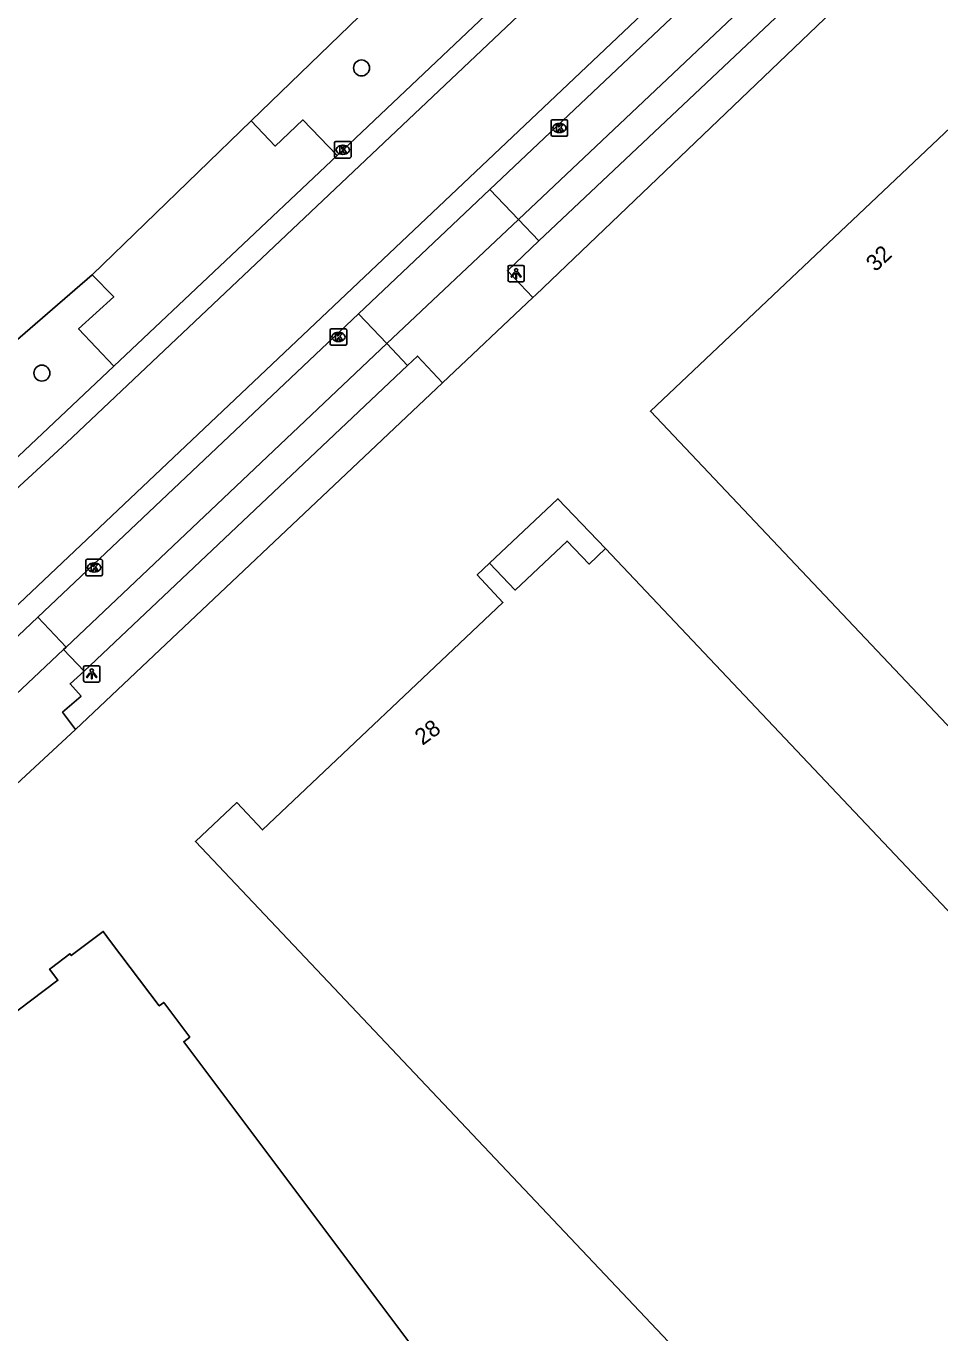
# Model space of a CAD drawing. Extents: x 156651 to 158072, y 387631 to 388990.
# Drawn here: x 157650.4 to 157706.2, y 388276.8 to 388356.6 of the extents above; entities that cross this region are included whole.
import ezdxf

# ---------------------------------------------------------------- set-up
doc = ezdxf.new("R2010")
doc.units = 0
for name, color, linetype in [('IMGEO_Berm_groen', 7, 'Continuous'), ('IMGEO_Boom', 7, 'Continuous'), ('IMGEO_Groenvoorziening', 7, 'Continuous'), ('IMGEO_Hek', 7, 'Continuous'), ('IMGEO_Kolk', 7, 'Continuous'), ('IMGEO_Lichtpunt', 7, 'Continuous'), ('IMGEO_Pand', 7, 'Continuous'), ('IMGEO_Pand_nummerreeks', 7, 'Continuous'), ('IMGEO_Pand_overbouw', 7, 'Continuous'), ('IMGEO_Rijbaan_lokaal_gesloten', 7, 'Continuous'), ('IMGEO_Rijbaan_lokaal_open', 7, 'Continuous'), ('IMGEO_Voetpad_open', 7, 'Continuous')]:
    doc.layers.add(name, color=color, linetype=linetype)

msp = doc.modelspace()

# ---------------------------------------------------------------- linework, layer by layer
at = {"layer": 'IMGEO_Berm_groen'}
for points in [[(157664.141, 388350.795), (157692.355, 388378.104)], [(157622.816, 388314.826), (157627.449, 388318.044), (157654.429, 388341.395)]]:
    msp.add_lwpolyline(points, dxfattribs=at)
at = {"layer": 'IMGEO_Boom'}
for centre in [(157670.874, 388354.031), (157651.358, 388335.388)]:
    msp.add_circle(centre, 0.489, dxfattribs=at)
at = {"layer": 'IMGEO_Groenvoorziening'}
for points in [[(157705.627, 388363.261), (157681.507, 388340.173), (157681.329, 388340.003)], [(157675.827, 388334.804), (157653.403, 388313.608)]]:
    msp.add_lwpolyline(points, dxfattribs=at)
at = {"layer": 'IMGEO_Hek'}
for points in [[(157692.355, 388378.104), (157664.141, 388350.795)], [(157664.141, 388350.795), (157654.429, 388341.395)], [(157654.429, 388341.395), (157627.449, 388318.044), (157622.816, 388314.826)]]:
    msp.add_lwpolyline(points, dxfattribs=at)
at = {"layer": 'IMGEO_Kolk'}
for p, q in [((157682.454, 388349.941), (157682.454, 388350.793)), ((157682.529, 388350.867), (157683.381, 388350.867)), ((157682.942, 388350.647), (157682.967, 388350.647)), ((157683.455, 388350.793), (157683.455, 388349.941)), ((157683.381, 388349.867), (157682.529, 388349.867)), ((157682.965, 388350.087), (157682.94, 388350.087)), ((157669.231, 388348.605), (157669.231, 388349.457)), ((157669.306, 388349.531), (157670.158, 388349.531)), ((157669.719, 388349.311), (157669.744, 388349.311)), ((157670.232, 388349.457), (157670.232, 388348.605)), ((157670.158, 388348.531), (157669.306, 388348.531)), ((157669.742, 388348.751), (157669.717, 388348.751)), ((157668.967, 388337.174), (157668.967, 388338.026)), ((157669.042, 388338.1), (157669.894, 388338.1)), ((157669.455, 388337.88), (157669.48, 388337.88)), ((157669.968, 388338.026), (157669.968, 388337.174)), ((157669.894, 388337.1), (157669.042, 388337.1)), ((157669.478, 388337.32), (157669.453, 388337.32)), ((157654.049, 388323.088), (157654.049, 388323.94)), ((157654.124, 388324.014), (157654.976, 388324.014)), ((157654.537, 388323.794), (157654.562, 388323.794)), ((157655.05, 388323.94), (157655.05, 388323.088)), ((157654.976, 388323.014), (157654.124, 388323.014)), ((157654.56, 388323.234), (157654.535, 388323.234))]:
    msp.add_line(p, q, dxfattribs=at)
for points in [[(157682.454, 388349.941), (157682.454, 388350.793)], [(157682.529, 388350.867), (157683.381, 388350.867)], [(157682.775, 388350.567), (157682.898, 388350.567), (157682.898, 388350.416), (157683.028, 388350.567), (157683.192, 388350.567), (157683.046, 388350.416), (157683.199, 388350.167), (157683.047, 388350.167), (157682.962, 388350.331), (157682.898, 388350.264), (157682.898, 388350.167), (157682.775, 388350.167), (157682.775, 388350.567)], [(157683.455, 388350.793), (157683.455, 388349.941)], [(157683.381, 388349.867), (157682.529, 388349.867)], [(157669.231, 388348.605), (157669.231, 388349.457)], [(157669.306, 388349.531), (157670.158, 388349.531)], [(157669.552, 388349.231), (157669.675, 388349.231), (157669.675, 388349.08), (157669.805, 388349.231), (157669.969, 388349.231), (157669.823, 388349.08), (157669.976, 388348.831), (157669.824, 388348.831), (157669.739, 388348.995), (157669.675, 388348.928), (157669.675, 388348.831), (157669.552, 388348.831), (157669.552, 388349.231)], [(157670.232, 388349.457), (157670.232, 388348.605)], [(157670.158, 388348.531), (157669.306, 388348.531)], [(157668.967, 388337.174), (157668.967, 388338.026)], [(157669.042, 388338.1), (157669.894, 388338.1)], [(157669.288, 388337.8), (157669.411, 388337.8), (157669.411, 388337.649), (157669.541, 388337.8), (157669.705, 388337.8), (157669.559, 388337.649), (157669.712, 388337.4), (157669.56, 388337.4), (157669.475, 388337.564), (157669.411, 388337.497), (157669.411, 388337.4), (157669.288, 388337.4), (157669.288, 388337.8)], [(157669.968, 388338.026), (157669.968, 388337.174)], [(157669.894, 388337.1), (157669.042, 388337.1)], [(157654.049, 388323.088), (157654.049, 388323.94)], [(157654.124, 388324.014), (157654.976, 388324.014)], [(157654.37, 388323.714), (157654.493, 388323.714), (157654.493, 388323.563), (157654.623, 388323.714), (157654.787, 388323.714), (157654.641, 388323.563), (157654.794, 388323.314), (157654.642, 388323.314), (157654.557, 388323.478), (157654.493, 388323.411), (157654.493, 388323.314), (157654.37, 388323.314), (157654.37, 388323.714)], [(157655.05, 388323.94), (157655.05, 388323.088)], [(157654.976, 388323.014), (157654.124, 388323.014)]]:
    msp.add_lwpolyline(points, dxfattribs=at)
for centre, start, end in [((157682.531, 388350.791), 91.55205, 178.44795), ((157682.531, 388350.791), 91.55205, 178.44795), ((157683.379, 388350.791), 1.55205, 88.44795), ((157683.379, 388350.791), 1.55205, 88.44795), ((157682.531, 388349.943), 181.55205, 268.44795), ((157682.531, 388349.943), 181.55205, 268.44795), ((157683.379, 388349.943), 271.55205, 358.44795), ((157683.379, 388349.943), 271.55205, 358.44795), ((157669.308, 388349.455), 91.55205, 178.44795), ((157669.308, 388349.455), 91.55205, 178.44795), ((157670.156, 388349.455), 1.55205, 88.44795), ((157670.156, 388349.455), 1.55205, 88.44795), ((157669.308, 388348.607), 181.55205, 268.44795), ((157669.308, 388348.607), 181.55205, 268.44795), ((157670.156, 388348.607), 271.55205, 358.44795), ((157670.156, 388348.607), 271.55205, 358.44795), ((157669.044, 388338.024), 91.55205, 178.44795), ((157669.044, 388338.024), 91.55205, 178.44795), ((157669.892, 388338.024), 1.55205, 88.44795), ((157669.892, 388338.024), 1.55205, 88.44795), ((157669.044, 388337.176), 181.55205, 268.44795), ((157669.044, 388337.176), 181.55205, 268.44795), ((157669.892, 388337.176), 271.55205, 358.44795), ((157669.892, 388337.176), 271.55205, 358.44795), ((157654.126, 388323.938), 91.55205, 178.44795), ((157654.126, 388323.938), 91.55205, 178.44795), ((157654.974, 388323.938), 1.55205, 88.44795), ((157654.974, 388323.938), 1.55205, 88.44795), ((157654.126, 388323.09), 181.55205, 268.44795), ((157654.126, 388323.09), 181.55205, 268.44795), ((157654.974, 388323.09), 271.55205, 358.44795), ((157654.974, 388323.09), 271.55205, 358.44795)]:
    msp.add_arc(centre, 0.0765, start, end, dxfattribs=at)
for centre, major_axis, ratio, start_param, end_param in [((157682.941, 388350.367), (-0.387, 0.002), 0.722429, 4.712389, 7.853982), ((157682.966, 388350.367), (-0.39, 0.002), 0.717154, 1.570796, 4.712389), ((157669.718, 388349.031), (-0.387, 0.002), 0.722429, 4.712389, 7.853982), ((157669.743, 388349.031), (-0.39, 0.002), 0.717154, 1.570796, 4.712389), ((157669.454, 388337.6), (-0.387, 0.002), 0.722429, 4.712389, 7.853982), ((157669.479, 388337.6), (-0.39, 0.002), 0.717154, 1.570796, 4.712389), ((157654.536, 388323.514), (-0.387, 0.002), 0.722429, 4.712389, 7.853982), ((157654.561, 388323.514), (-0.39, 0.002), 0.717154, 1.570796, 4.712389)]:
    msp.add_ellipse(centre, major_axis=major_axis, ratio=ratio, start_param=start_param, end_param=end_param, dxfattribs=at)
at = {"layer": 'IMGEO_Lichtpunt'}
for p, q in [((157679.818, 388341.874), (157679.818, 388341.067)), ((157679.818, 388341.874), (157679.818, 388341.067)), ((157680.72, 388341.969), (157679.912, 388341.969)), ((157680.72, 388341.969), (157679.912, 388341.969)), ((157680.814, 388341.067), (157680.814, 388341.874)), ((157680.814, 388341.067), (157680.814, 388341.874)), ((157679.912, 388340.973), (157680.72, 388340.973)), ((157679.912, 388340.973), (157680.72, 388340.973)), ((157653.903, 388317.42), (157653.903, 388316.613)), ((157653.903, 388317.42), (157653.903, 388316.613)), ((157654.805, 388317.515), (157653.997, 388317.515)), ((157654.805, 388317.515), (157653.997, 388317.515)), ((157654.899, 388316.613), (157654.899, 388317.42)), ((157654.899, 388316.613), (157654.899, 388317.42)), ((157653.997, 388316.519), (157654.805, 388316.519)), ((157653.997, 388316.519), (157654.805, 388316.519))]:
    msp.add_line(p, q, dxfattribs=at)
for points in [[(157680.192, 388341.538), (157680.231, 388341.51), (157680.043, 388341.248), (157680.005, 388341.275), (157680.192, 388341.538)], [(157680.294, 388341.49), (157680.341, 388341.49), (157680.341, 388341.168), (157680.294, 388341.168), (157680.294, 388341.49)], [(157680.404, 388341.51), (157680.442, 388341.537), (157680.629, 388341.275), (157680.59, 388341.247), (157680.404, 388341.51)], [(157654.277, 388317.084), (157654.316, 388317.056), (157654.128, 388316.794), (157654.09, 388316.821), (157654.277, 388317.084)], [(157654.379, 388317.036), (157654.426, 388317.036), (157654.426, 388316.714), (157654.379, 388316.714), (157654.379, 388317.036)], [(157654.489, 388317.056), (157654.527, 388317.083), (157654.714, 388316.821), (157654.675, 388316.793), (157654.489, 388317.056)]]:
    msp.add_lwpolyline(points, dxfattribs=at)
for centre in [(157680.317, 388341.672), (157654.402, 388317.218)]:
    msp.add_circle(centre, 0.0994, dxfattribs=at)
for centre, start, end in [((157679.912, 388341.874), 90, 180), ((157679.912, 388341.874), 90, 180), ((157680.72, 388341.874), 0, 90), ((157680.72, 388341.874), 0, 90), ((157679.912, 388341.067), 180, 270), ((157679.912, 388341.067), 180, 270), ((157680.72, 388341.067), 270, 0), ((157680.72, 388341.067), 270, 360), ((157653.997, 388317.42), 90, 180), ((157653.997, 388317.42), 90, 180), ((157654.805, 388317.42), 0, 90), ((157654.805, 388317.42), 0, 90), ((157653.997, 388316.613), 180, 270), ((157653.997, 388316.613), 180, 270), ((157654.805, 388316.613), 270, 0), ((157654.805, 388316.613), 270, 360)]:
    msp.add_arc(centre, 0.0946, start, end, dxfattribs=at)
at = {"layer": 'IMGEO_Pand'}
for points in [[(157760.718, 388305.402), (157736.41, 388282.4), (157688.517, 388333.056), (157712.821, 388356.047), (157713.077, 388355.777), (157737.37, 388330.09), (157760.718, 388305.402)], [(157692.422, 388273.238), (157660.73, 388306.769), (157663.253, 388309.158), (157664.821, 388307.488), (157679.511, 388321.385), (157677.936, 388323.061), (157678.696, 388323.776), (157680.256, 388322.134), (157683.426, 388325.128), (157684.766, 388323.719), (157685.77, 388324.683), (157722.553, 388285.761), (157700.432, 388264.763)], [(157643.226, 388285.576), (157643.52, 388285.795), (157640.714, 388289.547), (157649.083, 388295.846), (157652.341, 388298.304), (157651.831, 388298.98), (157651.942, 388299.064), (157653.066, 388299.914), (157653.148, 388299.806), (157655.104, 388301.282), (157655.554, 388300.67), (157658.52, 388296.735), (157658.795, 388296.941), (157660.388, 388294.823), (157660.02, 388294.547), (157679.921, 388267.988), (157664.924, 388256.675)]]:
    msp.add_lwpolyline(points, dxfattribs=at)
at = {"layer": 'IMGEO_Pand_overbouw'}
msp.add_lwpolyline([(157685.77, 388324.683), (157682.864, 388327.713), (157678.696, 388323.776), (157680.256, 388322.134), (157683.426, 388325.128), (157684.766, 388323.719)], close=True, dxfattribs=at)
at = {"layer": 'IMGEO_Rijbaan_lokaal_gesloten'}
for points in [[(157798.497, 388468.895), (157722.575, 388397.084), (157652.853, 388331.137), (157631.518, 388311.458), (157630.127, 388310.355), (157625.998, 388307.513), (157618.607, 388303.118), (157611.954, 388299.919), (157602.828, 388296.895), (157595.291, 388295.296), (157579.387, 388291.922), (157574.816, 388290.773), (157572.306, 388289.992), (157568.361, 388288.545), (157564.863, 388287.114), (157558.87, 388284.449), (157552.813, 388281.465), (157550.713, 388280.344), (157545.333, 388277.249), (157544.741, 388276.909)], [(157728.664, 388395.811), (157727.538, 388394.745), (157640.155, 388312.044), (157636.584, 388308.798), (157634.206, 388306.87), (157632.081, 388305.292), (157628.003, 388302.526), (157625.29, 388300.868), (157620.982, 388298.488), (157615.781, 388295.986), (157610.412, 388293.804), (157606.716, 388292.524), (157604.176, 388291.909), (157580.335, 388286.846)], [(157693.937, 388371.932), (157669.377, 388348.694)], [(157678.712, 388346.609), (157701.237, 388367.928)], [(157669.377, 388348.694), (157655.751, 388335.812)], [(157670.693, 388339.02), (157678.712, 388346.609)], [(157651.108, 388320.484), (157670.693, 388339.02)], [(157655.751, 388335.812), (157635.35, 388316.566)], [(157643.842, 388313.607), (157651.108, 388320.484)]]:
    msp.add_lwpolyline(points, dxfattribs=at)
at = {"layer": 'IMGEO_Rijbaan_lokaal_open'}
for points in [[(157654.429, 388341.395), (157664.141, 388350.795)], [(157669.377, 388348.694), (157667.296, 388350.853), (157665.608, 388349.256), (157664.141, 388350.795)], [(157654.429, 388341.395), (157655.748, 388340.048), (157653.604, 388338.098), (157655.751, 388335.812)]]:
    msp.add_lwpolyline(points, dxfattribs=at)
at = {"layer": 'IMGEO_Voetpad_open'}
for points in [[(157680.453, 388344.77), (157702.996, 388366.069)], [(157681.707, 388343.469), (157704.246, 388364.753)], [(157678.712, 388346.609), (157680.453, 388344.77)], [(157672.418, 388337.198), (157680.453, 388344.77)], [(157681.707, 388343.469), (157680.453, 388344.77)], [(157681.329, 388340.003), (157679.786, 388341.643), (157681.707, 388343.469)], [(157681.329, 388340.003), (157675.827, 388334.804)], [(157670.693, 388339.02), (157672.418, 388337.198)], [(157652.84, 388318.656), (157672.418, 388337.198)], [(157673.676, 388335.845), (157672.418, 388337.198)], [(157673.676, 388335.845), (157674.284, 388336.433), (157675.827, 388334.804)], [(157653.933, 388317.185), (157673.676, 388335.845)], [(157651.108, 388320.484), (157652.84, 388318.656)], [(157652.84, 388318.656), (157652.684, 388318.508)], [(157645.732, 388311.968), (157652.684, 388318.508)], [(157652.684, 388318.508), (157653.933, 388317.185)], [(157653.403, 388313.608), (157652.626, 388314.672), (157653.753, 388315.655), (157653.076, 388316.403), (157653.933, 388317.185)], [(157653.403, 388313.608), (157648.991, 388309.515)]]:
    msp.add_lwpolyline(points, dxfattribs=at)

# ---------------------------------------------------------------- texts
at = {"layer": 'IMGEO_Pand_nummerreeks'}
for s, rotation, p in [('32', 43.40932, (157702.254, 388341.536)), ('28', 36.08507, (157674.593, 388312.614))]:
    msp.add_text(s, height=1, rotation=rotation, dxfattribs=at).set_placement(p)

doc.saveas('drawing.dxf')
